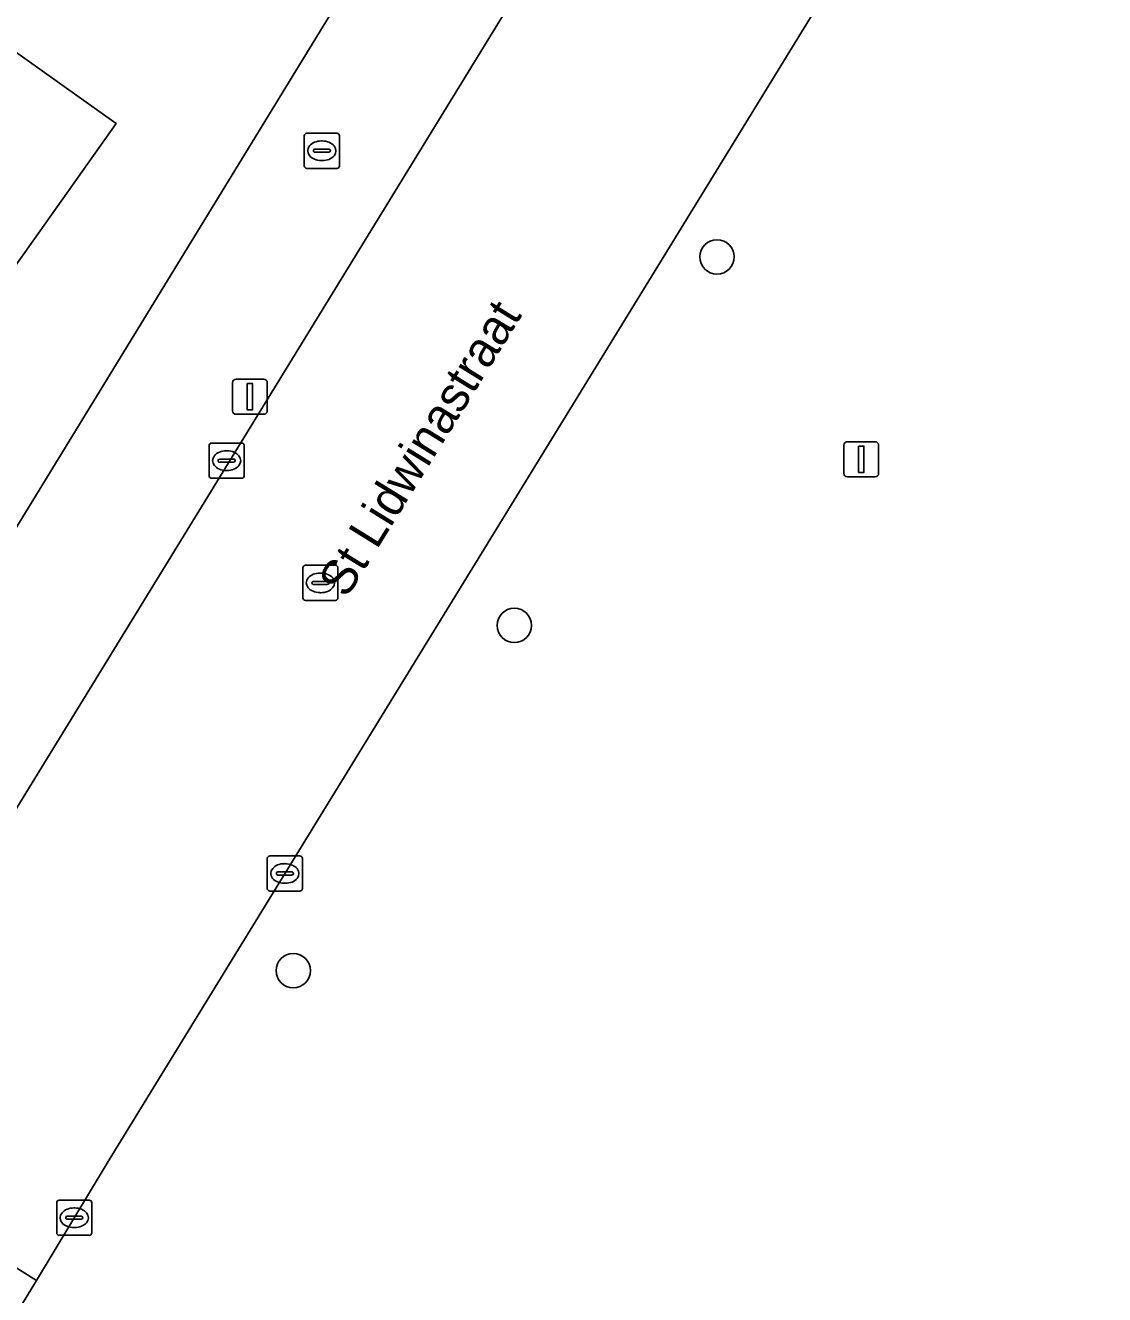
# Model space of a CAD drawing. Extents: x 162803 to 163818, y 381639 to 382475.
# Drawn here: x 163087.21 to 163117.93, y 381897.83 to 381933.96 of the extents above; entities that cross this region are included whole.
import ezdxf

# ---------------------------------------------------------------- set-up
doc = ezdxf.new("R2010")
doc.units = 0
for name, color, linetype in [('IMGEO_Afsluitpaal', 7, 'Continuous'), ('IMGEO_Boom', 7, 'Continuous'), ('IMGEO_Brandkraan', 7, 'Continuous'), ('IMGEO_Erf', 7, 'Continuous'), ('IMGEO_Groenvoorziening', 7, 'Continuous'), ('IMGEO_Kolk', 7, 'Continuous'), ('IMGEO_Lichtmast', 7, 'Continuous'), ('IMGEO_Openbare_ruimte_label', 7, 'Continuous'), ('IMGEO_Pand', 7, 'Continuous'), ('IMGEO_Rijbaan_lokaal_open', 7, 'Continuous'), ('IMGEO_Rioolput', 7, 'Continuous'), ('IMGEO_Voetpad_open', 7, 'Continuous')]:
    doc.layers.add(name, color=color, linetype=linetype)

msp = doc.modelspace()

# ---------------------------------------------------------------- linework, layer by layer
at = {"layer": 'IMGEO_Afsluitpaal'}
for p, q in [((163110.509, 381921.211), (163110.509, 381922.011)), ((163110.509, 381922.011), (163110.509, 381921.211)), ((163110.609, 381922.111), (163111.399, 381922.111)), ((163111.399, 381922.111), (163110.609, 381922.111)), ((163111.499, 381922.011), (163111.499, 381921.211)), ((163111.499, 381921.211), (163111.499, 381922.011)), ((163111.399, 381921.111), (163110.609, 381921.111)), ((163110.609, 381921.111), (163111.399, 381921.111))]:
    msp.add_line(p, q, dxfattribs=at)
msp.add_lwpolyline([(163110.929, 381921.986), (163111.079, 381921.986), (163111.079, 381921.236), (163110.929, 381921.236), (163110.929, 381921.986)], dxfattribs=at)
for centre, start, end in [((163110.609, 381922.011), 90, 180), ((163110.609, 381922.011), 90, 180), ((163111.399, 381922.011), 0, 90), ((163111.399, 381922.011), 360, 90), ((163110.609, 381921.211), 180, 270), ((163110.609, 381921.211), 180, 270), ((163111.399, 381921.211), 270, 0), ((163111.399, 381921.211), 270, 0)]:
    msp.add_arc(centre, 0.1, start, end, dxfattribs=at)
at = {"layer": 'IMGEO_Boom'}
for centre in [(163106.897, 381927.374), (163101.127, 381916.88), (163094.832, 381907.053)]:
    msp.add_circle(centre, 0.489, dxfattribs=at)
at = {"layer": 'IMGEO_Brandkraan'}
for p, q in [((163095.222, 381930.894), (163096.074, 381930.894)), ((163095.147, 381929.968), (163095.147, 381930.82)), ((163095.635, 381930.674), (163095.66, 381930.674)), ((163096.148, 381930.82), (163096.148, 381929.968)), ((163095.406, 381930.388), (163095.406, 381930.4)), ((163095.844, 381930.351), (163095.446, 381930.351)), ((163095.449, 381930.437), (163095.847, 381930.437)), ((163095.89, 381930.4), (163095.89, 381930.388)), ((163096.074, 381929.894), (163095.222, 381929.894)), ((163095.658, 381930.114), (163095.633, 381930.114))]:
    msp.add_line(p, q, dxfattribs=at)
for points in [[(163095.222, 381930.894), (163096.074, 381930.894)], [(163095.147, 381929.968), (163095.147, 381930.82)], [(163096.148, 381930.82), (163096.148, 381929.968)], [(163096.074, 381929.894), (163095.222, 381929.894)]]:
    msp.add_lwpolyline(points, dxfattribs=at)
for centre, radius, start, end in [((163095.224, 381930.818), 0.0765, 91.552, 178.448), ((163095.224, 381930.818), 0.0765, 91.552, 178.448), ((163096.072, 381930.818), 0.0765, 1.552, 88.448), ((163096.072, 381930.818), 0.0765, 1.552, 88.448), ((163095.446, 381930.397), 0.0403, 85.8775, 175.7526), ((163095.443, 381930.387), 0.0366, 178.938, 274.7102), ((163095.847, 381930.394), 0.043, 264.8664, 352.4533), ((163095.851, 381930.399), 0.0386, 1.7309, 96.639), ((163095.224, 381929.97), 0.0765, 181.552, 268.448), ((163095.224, 381929.97), 0.0765, 181.552, 268.448), ((163096.072, 381929.97), 0.0765, 271.552, 358.448), ((163096.072, 381929.97), 0.0765, 271.552, 358.448)]:
    msp.add_arc(centre, radius, start, end, dxfattribs=at)
for centre, major_axis, ratio, start_param, end_param in [((163095.634, 381930.394), (-0.387, 0.002), 0.722429, 4.712389, 7.853982), ((163095.659, 381930.394), (-0.39, 0.002), 0.717154, 1.570796, 4.712389)]:
    msp.add_ellipse(centre, major_axis=major_axis, ratio=ratio, start_param=start_param, end_param=end_param, dxfattribs=at)
at = {"layer": 'IMGEO_Erf'}
for points in [[(163077.097, 381903.586), (163100.016, 381941.018), (163103.794, 381946.952)], [(163086.694, 381933.374), (163089.795, 381931.17), (163084.809, 381924.15)]]:
    msp.add_lwpolyline(points, dxfattribs=at)
at = {"layer": 'IMGEO_Groenvoorziening'}
msp.add_lwpolyline([(163114.975, 381943.024), (163089.592, 381901.666), (163087.523, 381898.23), (163086.13, 381895.957), (163079.099, 381884.487), (163082.234, 381883.288), (163093.032, 381879.159), (163093.046, 381879.154), (163099.204, 381891.124), (163115.517, 381885.092), (163117.64, 381890.509), (163137.039, 381941.324)], dxfattribs=at)
at = {"layer": 'IMGEO_Kolk'}
for p, q in [((163092.436, 381921.146), (163092.436, 381921.998)), ((163092.511, 381922.072), (163093.363, 381922.072)), ((163092.924, 381921.852), (163092.949, 381921.852)), ((163093.437, 381921.998), (163093.437, 381921.146)), ((163092.695, 381921.566), (163092.695, 381921.578)), ((163093.133, 381921.529), (163092.735, 381921.529)), ((163092.738, 381921.615), (163093.136, 381921.615)), ((163093.179, 381921.578), (163093.179, 381921.566)), ((163092.947, 381921.292), (163092.922, 381921.292)), ((163093.363, 381921.072), (163092.511, 381921.072)), ((163094.169, 381910.318), (163095.021, 381910.318)), ((163094.094, 381909.392), (163094.094, 381910.244)), ((163094.582, 381910.098), (163094.607, 381910.098)), ((163095.095, 381910.244), (163095.095, 381909.392)), ((163094.353, 381909.812), (163094.353, 381909.824)), ((163094.791, 381909.775), (163094.393, 381909.775)), ((163094.396, 381909.861), (163094.794, 381909.861)), ((163094.837, 381909.824), (163094.837, 381909.812)), ((163095.021, 381909.318), (163094.169, 381909.318)), ((163094.605, 381909.538), (163094.58, 381909.538)), ((163088.097, 381899.59), (163088.097, 381900.442)), ((163088.172, 381900.516), (163089.024, 381900.516)), ((163088.585, 381900.296), (163088.61, 381900.296)), ((163089.098, 381900.442), (163089.098, 381899.59)), ((163088.356, 381900.01), (163088.356, 381900.022)), ((163088.794, 381899.973), (163088.396, 381899.973)), ((163088.399, 381900.059), (163088.797, 381900.059)), ((163088.84, 381900.022), (163088.84, 381900.01)), ((163089.024, 381899.516), (163088.172, 381899.516)), ((163088.608, 381899.736), (163088.583, 381899.736))]:
    msp.add_line(p, q, dxfattribs=at)
for points in [[(163092.436, 381921.146), (163092.436, 381921.998)], [(163092.511, 381922.072), (163093.363, 381922.072)], [(163093.437, 381921.998), (163093.437, 381921.146)], [(163093.363, 381921.072), (163092.511, 381921.072)], [(163094.169, 381910.318), (163095.021, 381910.318)], [(163094.094, 381909.392), (163094.094, 381910.244)], [(163095.095, 381910.244), (163095.095, 381909.392)], [(163095.021, 381909.318), (163094.169, 381909.318)], [(163088.097, 381899.59), (163088.097, 381900.442)], [(163088.172, 381900.516), (163089.024, 381900.516)], [(163089.098, 381900.442), (163089.098, 381899.59)], [(163089.024, 381899.516), (163088.172, 381899.516)]]:
    msp.add_lwpolyline(points, dxfattribs=at)
for centre, radius, start, end in [((163092.513, 381921.996), 0.0765, 91.552, 178.448), ((163092.513, 381921.996), 0.0765, 91.552, 178.448), ((163093.361, 381921.996), 0.0765, 1.552, 88.448), ((163093.361, 381921.996), 0.0765, 1.552, 88.448), ((163092.735, 381921.575), 0.0403, 85.8775, 175.7526), ((163092.732, 381921.565), 0.0366, 178.938, 274.7102), ((163093.136, 381921.572), 0.043, 264.8664, 352.4533), ((163093.14, 381921.577), 0.0386, 1.7309, 96.639), ((163092.513, 381921.148), 0.0765, 181.552, 268.448), ((163092.513, 381921.148), 0.0765, 181.552, 268.448), ((163093.361, 381921.148), 0.0765, 271.552, 358.448), ((163093.361, 381921.148), 0.0765, 271.552, 358.448), ((163094.171, 381910.242), 0.0765, 91.552, 178.448), ((163094.171, 381910.242), 0.0765, 91.552, 178.448), ((163095.019, 381910.242), 0.0765, 1.552, 88.448), ((163095.019, 381910.242), 0.0765, 1.552, 88.448), ((163094.393, 381909.821), 0.0403, 85.8775, 175.7526), ((163094.39, 381909.811), 0.0366, 178.938, 274.7102), ((163094.794, 381909.818), 0.043, 264.8664, 352.4533), ((163094.798, 381909.823), 0.0386, 1.7309, 96.639), ((163094.171, 381909.394), 0.0765, 181.552, 268.448), ((163094.171, 381909.394), 0.0765, 181.552, 268.448), ((163095.019, 381909.394), 0.0765, 271.552, 358.448), ((163095.019, 381909.394), 0.0765, 271.552, 358.448), ((163088.174, 381900.44), 0.0765, 91.552, 178.448), ((163088.174, 381900.44), 0.0765, 91.552, 178.448), ((163089.022, 381900.44), 0.0765, 1.552, 88.448), ((163089.022, 381900.44), 0.0765, 1.552, 88.448), ((163088.396, 381900.019), 0.0403, 85.8775, 175.7526), ((163088.393, 381900.009), 0.0366, 178.938, 274.7102), ((163088.797, 381900.016), 0.043, 264.8664, 352.4533), ((163088.801, 381900.021), 0.0386, 1.7309, 96.639), ((163088.174, 381899.592), 0.0765, 181.552, 268.448), ((163088.174, 381899.592), 0.0765, 181.552, 268.448), ((163089.022, 381899.592), 0.0765, 271.552, 358.448), ((163089.022, 381899.592), 0.0765, 271.552, 358.448)]:
    msp.add_arc(centre, radius, start, end, dxfattribs=at)
for centre, major_axis, ratio, start_param, end_param in [((163092.923, 381921.572), (-0.387, 0.002), 0.722429, 4.712389, 7.853982), ((163092.948, 381921.572), (-0.39, 0.002), 0.717154, 1.570796, 4.712389), ((163094.581, 381909.818), (-0.387, 0.002), 0.722429, 4.712389, 7.853982), ((163094.606, 381909.818), (-0.39, 0.002), 0.717154, 1.570796, 4.712389), ((163088.584, 381900.016), (-0.387, 0.002), 0.722429, 4.712389, 7.853982), ((163088.609, 381900.016), (-0.39, 0.002), 0.717154, 1.570796, 4.712389)]:
    msp.add_ellipse(centre, major_axis=major_axis, ratio=ratio, start_param=start_param, end_param=end_param, dxfattribs=at)
at = {"layer": 'IMGEO_Lichtmast'}
for p, q in [((163093.104, 381922.992), (163093.104, 381923.792)), ((163093.104, 381923.792), (163093.104, 381922.992)), ((163093.204, 381923.892), (163093.994, 381923.892)), ((163093.994, 381923.892), (163093.204, 381923.892)), ((163094.094, 381923.792), (163094.094, 381922.992)), ((163094.094, 381922.992), (163094.094, 381923.792)), ((163093.994, 381922.892), (163093.204, 381922.892)), ((163093.204, 381922.892), (163093.994, 381922.892))]:
    msp.add_line(p, q, dxfattribs=at)
msp.add_lwpolyline([(163093.524, 381923.767), (163093.674, 381923.767), (163093.674, 381923.017), (163093.524, 381923.017), (163093.524, 381923.767)], dxfattribs=at)
for centre, start, end in [((163093.204, 381923.792), 90, 180), ((163093.204, 381923.792), 90, 180), ((163093.994, 381923.792), 0, 90), ((163093.994, 381923.792), 360, 90), ((163093.204, 381922.992), 180, 270), ((163093.204, 381922.992), 180, 270), ((163093.994, 381922.992), 270, 0), ((163093.994, 381922.992), 270, 0)]:
    msp.add_arc(centre, 0.1, start, end, dxfattribs=at)
at = {"layer": 'IMGEO_Pand'}
msp.add_lwpolyline([(163084.809, 381924.15), (163089.795, 381931.17), (163086.694, 381933.374)], dxfattribs=at)
at = {"layer": 'IMGEO_Rijbaan_lokaal_open'}
for points in [[(163109.12, 381947.814), (163082.385, 381904.243), (163081.136, 381902.235), (163087.523, 381898.23), (163089.592, 381901.666), (163114.975, 381943.024)], [(163072.265, 381887.886), (163070.551, 381885.066), (163077.052, 381881.146), (163077.556, 381881.969), (163079.099, 381884.487), (163086.13, 381895.957), (163087.523, 381898.23), (163081.136, 381902.235), (163079.504, 381899.647)]]:
    msp.add_lwpolyline(points, dxfattribs=at)
at = {"layer": 'IMGEO_Rioolput'}
for p, q in [((163095.18, 381918.593), (163096.032, 381918.593)), ((163095.105, 381917.667), (163095.105, 381918.519)), ((163095.593, 381918.373), (163095.618, 381918.373)), ((163096.106, 381918.519), (163096.106, 381917.667)), ((163095.364, 381918.087), (163095.364, 381918.099)), ((163095.802, 381918.05), (163095.404, 381918.05)), ((163095.407, 381918.136), (163095.805, 381918.136)), ((163095.848, 381918.099), (163095.848, 381918.087)), ((163096.032, 381917.593), (163095.18, 381917.593)), ((163095.616, 381917.813), (163095.591, 381917.813))]:
    msp.add_line(p, q, dxfattribs=at)
for points in [[(163095.18, 381918.593), (163096.032, 381918.593)], [(163095.105, 381917.667), (163095.105, 381918.519)], [(163096.106, 381918.519), (163096.106, 381917.667)], [(163096.032, 381917.593), (163095.18, 381917.593)]]:
    msp.add_lwpolyline(points, dxfattribs=at)
for centre, radius, start, end in [((163095.182, 381918.517), 0.0765, 91.552, 178.448), ((163095.182, 381918.517), 0.0765, 91.552, 178.448), ((163096.03, 381918.517), 0.0765, 1.552, 88.448), ((163096.03, 381918.517), 0.0765, 1.552, 88.448), ((163095.404, 381918.096), 0.0403, 85.8775, 175.7526), ((163095.401, 381918.086), 0.0366, 178.938, 274.7102), ((163095.805, 381918.093), 0.043, 264.8664, 352.4533), ((163095.809, 381918.098), 0.0386, 1.7309, 96.639), ((163095.182, 381917.669), 0.0765, 181.552, 268.448), ((163095.182, 381917.669), 0.0765, 181.552, 268.448), ((163096.03, 381917.669), 0.0765, 271.552, 358.448), ((163096.03, 381917.669), 0.0765, 271.552, 358.448)]:
    msp.add_arc(centre, radius, start, end, dxfattribs=at)
for centre, major_axis, ratio, start_param, end_param in [((163095.592, 381918.093), (-0.387, 0.002), 0.722429, 4.712389, 7.853982), ((163095.617, 381918.093), (-0.39, 0.002), 0.717154, 1.570796, 4.712389)]:
    msp.add_ellipse(centre, major_axis=major_axis, ratio=ratio, start_param=start_param, end_param=end_param, dxfattribs=at)
at = {"layer": 'IMGEO_Voetpad_open'}
for points in [[(163107.79, 381952.693), (163103.794, 381946.952), (163100.016, 381941.018), (163077.097, 381903.586)], [(163079.504, 381899.647), (163081.136, 381902.235), (163082.385, 381904.243), (163109.12, 381947.814)]]:
    msp.add_lwpolyline(points, dxfattribs=at)

# ---------------------------------------------------------------- texts
at = {"layer": 'IMGEO_Openbare_ruimte_label'}
msp.add_text('St Lidwinastraat', height=1, rotation=58.2498, dxfattribs=at).set_placement((163096.349, 381917.626))

doc.saveas('drawing.dxf')
